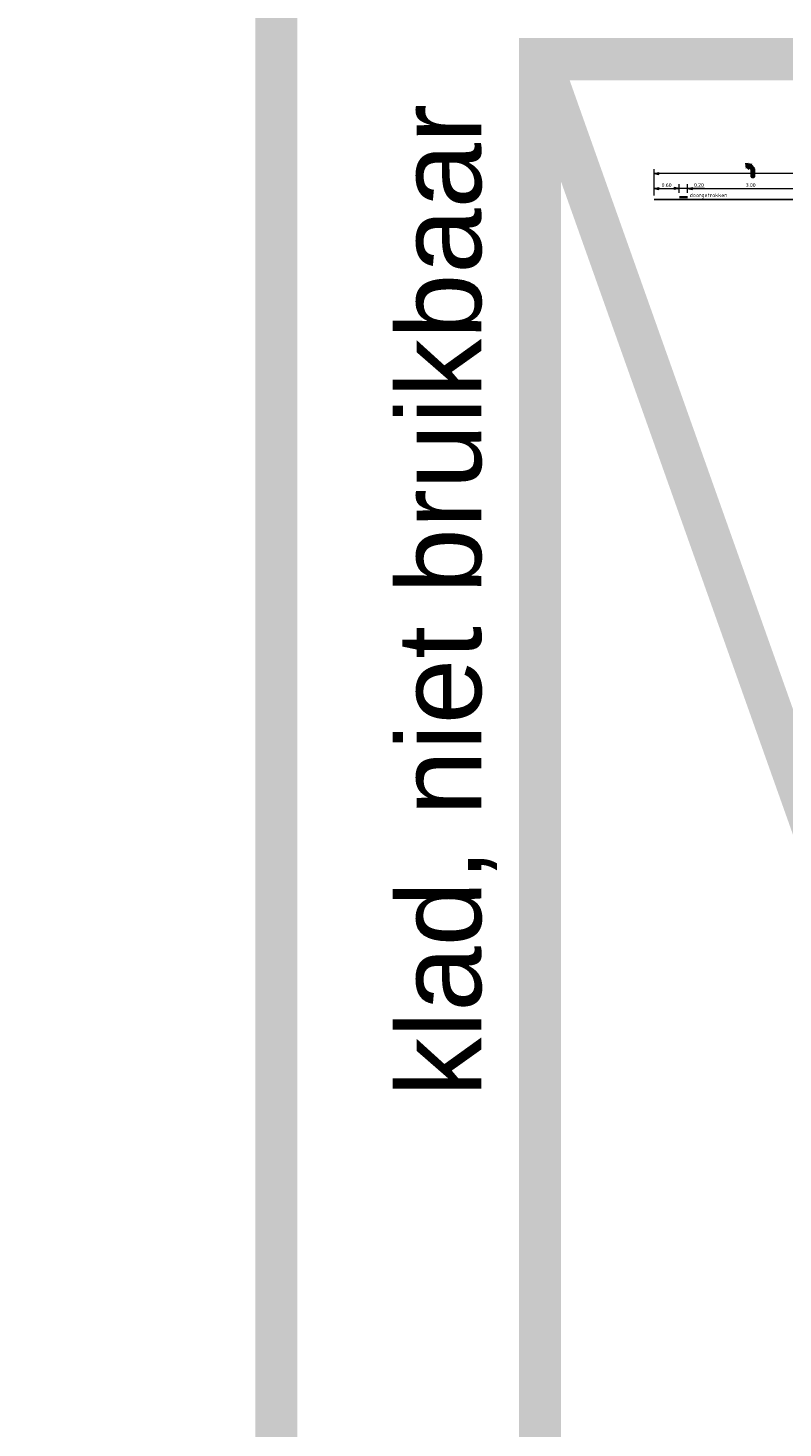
# Model space of a CAD drawing. Header units: metres. Extents: x -699 to 2316, y -1199 to 781.
# Tile 257 of 593: x -55 to -37, y 60 to 93. Entities that reach past the tile are written whole.
import ezdxf

# ---------------------------------------------------------------- set-up
doc = ezdxf.new("R2010")
doc.units = ezdxf.units.M
doc.header["$PDMODE"] = 1
for name, color, linetype, lineweight in [('N-WE-VH-VERHARDING-GD', 252, 'Continuous', 50), ('N-WE-VV-MARKERING-GD', 170, 'Continuous', 50), ('X-XX-AL-M', 7, 'Continuous', 18), ('X-XX-AL-T18', 10, 'Continuous', 18)]:
    doc.layers.add(name, color=color, linetype=linetype, lineweight=lineweight)
doc.layers.add('X-XX-AL-TEKENBLAD_VIEWPORT-G', color=7, linetype='Continuous', lineweight=18, plot=False)
doc.styles.add('ariel', font='arial.ttf')
doc.styles.add('NLCS-ISO Standaard', font='NLCS-ISO.ttf')
doc.dimstyles.new('NLCS-T18-Pijl-ANNOTATIVE-A', dxfattribs={"dimtxt": 1.8, "dimasz": 1.35, "dimexe": 2, "dimexo": 2, "dimgap": 0.7, "dimtad": 1, "dimlfac": -1, "dimzin": 0, "dimdsep": 46, "dimtxsty": 'NLCS-ISO Standaard', "dimblk": 'Pijl', "dimblk1": 'Pijl', "dimblk2": 'Pijl', "dimcen": 2.5, "dimdle": 2, "dimclrd": 256, "dimclre": 256, "dimclrt": 256, "dimadec": 0, "dimazin": 0, "dimtfac": 1, "dimtofl": 0, "dimtmove": 0, "dimatfit": 3, "dimldrblk": 'Pijl', "dimfxl": 1, "dimtolj": 1, "dimtzin": 0, "dimlwd": 18, "dimlwe": 18, "dimarcsym": 0})

# ---------------------------------------------------------------- blocks, each defined once
blk = doc.blocks.new('Pijl')
h = blk.add_hatch(color=256)
h.paths.add_polyline_path([(0, 0), (-1.75, 0.35), (-1.75, 0)])
h.paths.add_polyline_path([(-1.75, 0), (-1.75, -0.35), (0, 0)])
for p, q in [((-1.9, 0), (0, 0)), ((0, 0), (-1.75, 0.35)), ((-1.75, 0.35), (-1.75, -0.35)), ((0, 0), (-1.75, -0.35))]:
    blk.add_line(p, q)
blk = doc.blocks.new('*D754')
at = {"layer": 'Defpoints', "color": 0, "transparency": 16777216}
for p in [(-39.649, 89.523), (-39.649, 88.898), (-28.449, 88.908)]:
    blk.add_point(p, dxfattribs=at)
at = {"layer": 'X-XX-AL-M', "lineweight": 18, "transparency": 16777216}
for p, q in [((-39.649, 88.998), (-39.649, 89.623)), ((-28.449, 89.008), (-28.449, 89.623)), ((-28.517, 89.523), (-39.582, 89.523))]:
    blk.add_line(p, q, dxfattribs=at)
at = {"layer": 'X-XX-AL-M', "lineweight": 18, "transparency": 16777216, "xscale": 0.0675, "yscale": 0.0675, "zscale": 0.0675, "rotation": 180}
blk.add_blockref('Pijl', (-39.649, 89.523), dxfattribs=at)
at = {"layer": 'X-XX-AL-M', "lineweight": 18, "transparency": 16777216, "xscale": 0.0675, "yscale": 0.0675, "zscale": 0.0675}
blk.add_blockref('Pijl', (-28.449, 89.523), dxfattribs=at)
at = {"layer": 'X-XX-AL-M', "transparency": 16777216, "insert": (-32.474, 89.603), "char_height": 0.09, "attachment_point": 5, "style": 'NLCS-ISO Standaard'}
blk.add_mtext('\\A1;11.20', dxfattribs=at)
blk = doc.blocks.new('*D756')
at = {"layer": 'Defpoints', "color": 0, "transparency": 16777216}
for p in [(-38.849, 88.958), (-35.849, 89.164), (-35.849, 88.958)]:
    blk.add_point(p, dxfattribs=at)
at = {"layer": 'X-XX-AL-M', "lineweight": 18, "transparency": 16777216}
for p, q in [((-38.849, 89.058), (-38.849, 89.264)), ((-35.849, 89.058), (-35.849, 89.264)), ((-38.782, 89.164), (-35.917, 89.164))]:
    blk.add_line(p, q, dxfattribs=at)
at = {"layer": 'X-XX-AL-M', "lineweight": 18, "transparency": 16777216, "xscale": 0.0675, "yscale": 0.0675, "zscale": 0.0675, "rotation": 180}
blk.add_blockref('Pijl', (-38.849, 89.164), dxfattribs=at)
at = {"layer": 'X-XX-AL-M', "lineweight": 18, "transparency": 16777216, "xscale": 0.0675, "yscale": 0.0675, "zscale": 0.0675}
blk.add_blockref('Pijl', (-35.849, 89.164), dxfattribs=at)
at = {"layer": 'X-XX-AL-M', "transparency": 16777216, "insert": (-37.349, 89.244), "char_height": 0.09, "attachment_point": 5, "style": 'NLCS-ISO Standaard'}
blk.add_mtext('\\A1;3.00', dxfattribs=at)
blk = doc.blocks.new('*D760')
at = {"layer": 'Defpoints', "color": 0, "transparency": 16777216}
for p in [(-39.049, 89.164), (-39.049, 88.958), (-38.849, 88.958)]:
    blk.add_point(p, dxfattribs=at)
at = {"layer": 'X-XX-AL-M', "lineweight": 18, "transparency": 16777216}
for p, q in [((-39.049, 89.058), (-39.049, 89.264)), ((-38.849, 89.058), (-38.849, 89.264)), ((-39.117, 89.164), (-39.184, 89.164)), ((-38.849, 89.164), (-39.049, 89.164)), ((-38.446, 89.164), (-38.849, 89.164)), ((-38.782, 89.164), (-38.714, 89.164))]:
    blk.add_line(p, q, dxfattribs=at)
at = {"layer": 'X-XX-AL-M', "lineweight": 18, "transparency": 16777216, "xscale": 0.0675, "yscale": 0.0675, "zscale": 0.0675}
blk.add_blockref('Pijl', (-39.049, 89.164), dxfattribs=at)
at = {"layer": 'X-XX-AL-M', "lineweight": 18, "transparency": 16777216, "xscale": 0.0675, "yscale": 0.0675, "zscale": 0.0675, "rotation": 180}
blk.add_blockref('Pijl', (-38.849, 89.164), dxfattribs=at)
at = {"layer": 'X-XX-AL-M', "transparency": 16777216, "insert": (-38.58, 89.244), "char_height": 0.09, "attachment_point": 5, "style": 'NLCS-ISO Standaard'}
blk.add_mtext('\\A1;0.20', dxfattribs=at)
blk = doc.blocks.new('*D761')
at = {"layer": 'Defpoints', "color": 0, "transparency": 16777216}
for p in [(-39.649, 88.908), (-39.049, 89.164), (-39.049, 88.958)]:
    blk.add_point(p, dxfattribs=at)
at = {"layer": 'X-XX-AL-M', "lineweight": 18, "transparency": 16777216}
for p, q in [((-39.649, 89.008), (-39.649, 89.264)), ((-39.049, 89.058), (-39.049, 89.264)), ((-39.582, 89.164), (-39.117, 89.164))]:
    blk.add_line(p, q, dxfattribs=at)
at = {"layer": 'X-XX-AL-M', "lineweight": 18, "transparency": 16777216, "xscale": 0.0675, "yscale": 0.0675, "zscale": 0.0675, "rotation": 180}
blk.add_blockref('Pijl', (-39.649, 89.164), dxfattribs=at)
at = {"layer": 'X-XX-AL-M', "lineweight": 18, "transparency": 16777216, "xscale": 0.0675, "yscale": 0.0675, "zscale": 0.0675}
blk.add_blockref('Pijl', (-39.049, 89.164), dxfattribs=at)
at = {"layer": 'X-XX-AL-M', "transparency": 16777216, "insert": (-39.349, 89.244), "char_height": 0.09, "attachment_point": 5, "style": 'NLCS-ISO Standaard'}
blk.add_mtext('\\A1;0.60', dxfattribs=at)

msp = doc.modelspace()

# ---------------------------------------------------------------- hatches: boundary and pattern name
at = {"layer": 'N-WE-VV-MARKERING-GD'}
msp.add_hatch(color=256, dxfattribs=at).paths.add_polyline_path([(-37.378, 89.6851), (-37.3556, 89.7075), (-37.2821, 89.6344), (-37.2821, 89.44), (-37.3137, 89.44), (-37.3137, 89.6212)])

# ---------------------------------------------------------------- linework, layer by layer
at = {"layer": 'N-WE-VH-VERHARDING-GD', "const_width": 0.04, "flags": 128}
msp.add_lwpolyline([(-28.4491, 88.8983), (-39.6491, 88.8983)], dxfattribs=at)
at = {"layer": 'N-WE-VV-MARKERING-GD'}
for q in [(-37.44, 89.7679), (-37.378, 89.6851)]:
    msp.add_line((-37.4218, 89.6413), q, dxfattribs=at)
at = {"layer": 'N-WE-VV-MARKERING-GD', "flags": 128}
msp.add_lwpolyline([(-37.378, 89.6851), (-37.3556, 89.7075), (-37.2821, 89.6344), (-37.2821, 89.44), (-37.3137, 89.44), (-37.3137, 89.6212)], close=True, dxfattribs=at)
at = {"layer": 'N-WE-VV-MARKERING-GD', "const_width": 0.05, "flags": 128}
msp.add_lwpolyline([(-38.8491, 88.9583), (-39.0491, 88.9583)], dxfattribs=at)
at = {"layer": 'N-WE-VV-MARKERING-GD'}
msp.add_solid([(-37.44, 89.7679), (-37.4218, 89.6413), (-37.3106, 89.7525)], dxfattribs=at)
at = {"layer": 'X-XX-AL-TEKENBLAD_VIEWPORT-G', "color": 3, "const_width": 1}
msp.add_lwpolyline([(-290.171, 142.8718), (-48.6355, 142.8718), (-48.6355, -30.4945), (-290.171, -30.4945)], close=True, dxfattribs=at)
at = {"layer": 'X-XX-AL-TEKENBLAD_VIEWPORT-G', "color": 40, "const_width": 1}
msp.add_lwpolyline([(-42.366, -7.4286), (-6.9485, -7.4286), (-6.9485, 92.2398), (-42.366, 92.2398)], close=True, dxfattribs=at)
msp.add_lwpolyline([(-42.366, 92.2398), (-6.9485, -7.4286)], dxfattribs=at)

# ---------------------------------------------------------------- texts
at = {"layer": 'X-XX-AL-T18', "style": 'NLCS-ISO Standaard'}
msp.add_text('doorgetrokken', height=0.09, dxfattribs=at).set_placement((-38.7991, 88.9583))
at = {"layer": 'X-XX-AL-TEKENBLAD_VIEWPORT-G', "color": 40, "style": 'ariel'}
msp.add_text('klad, niet bruikbaar', height=2, rotation=90, dxfattribs=at).set_placement((-43.7616, 67.5714))

# ---------------------------------------------------------------- dimensions: what is measured, and where the dimension line sits
at = {"layer": 'X-XX-AL-M'}
for base, p1, p2, override, picture, middle in [((-39.6491, 89.5234), (-28.4491, 88.9083), (-39.6491, 88.8983), {"dimscale": 0.05, "dimtix": 0, "dimtofl": 0, "dimtmove": 0, "dimatfit": 3}, '*D754', (-32.4741, 89.5234)), ((-39.0491, 89.1645), (-38.8491, 88.9583), (-39.0491, 88.9583), {"dimscale": 0.05, "dimtix": 0, "dimtofl": 0, "dimtmove": 1, "dimatfit": 3}, '*D760', (-38.5801, 89.1645))]:
    dim = msp.add_linear_dim(base=base, p1=p1, p2=p2, angle=180, dimstyle='NLCS-T18-Pijl-ANNOTATIVE-A', override=override, dxfattribs=at)
    dim.commit()
    dim.dimension.update_dxf_attribs({"geometry": picture, "text_midpoint": middle, "dimtype": 160})
for base, p1, p2, picture, middle in [((-39.0491, 89.1645), (-39.6491, 88.9083), (-39.0491, 88.9583), '*D761', (-39.3491, 89.2445)), ((-35.8491, 89.1645), (-38.8491, 88.9583), (-35.8491, 88.9583), '*D756', (-37.3491, 89.2445))]:
    dim = msp.add_linear_dim(base=base, p1=p1, p2=p2, angle=180, dimstyle='NLCS-T18-Pijl-ANNOTATIVE-A', override={"dimscale": 0.05, "dimtix": 0, "dimtofl": 0, "dimtmove": 0, "dimatfit": 3}, dxfattribs=at)
    dim.commit()
    dim.dimension.update_dxf_attribs({"geometry": picture, "text_midpoint": middle})

doc.saveas('drawing.dxf')
